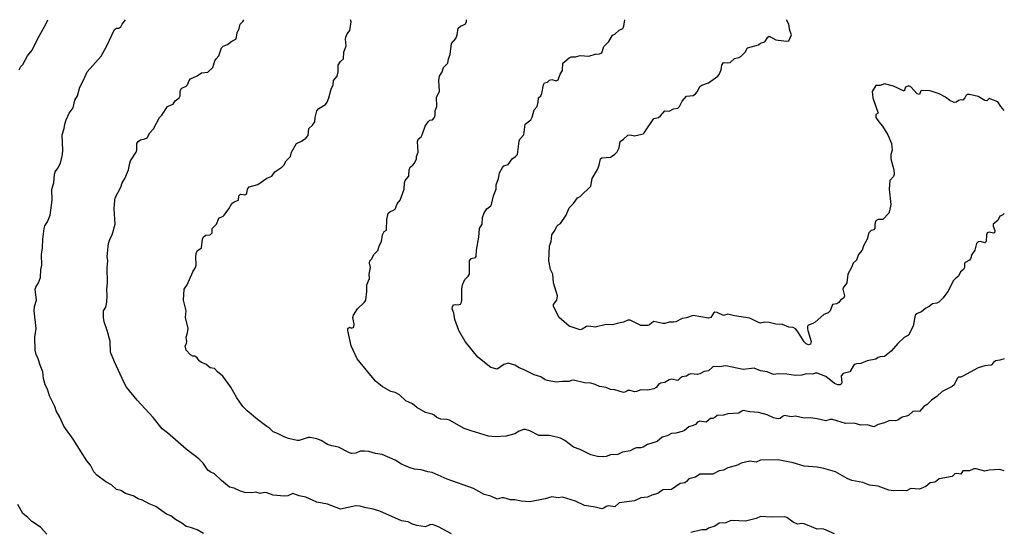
# Model space of a CAD drawing. Header units: metres. Extents: x -51132 to -49532, y -231222 to -229437.
# Tile 334 of 334: x -49758 to -49532, y -229554 to -229437. Entities that reach past the tile are written whole.
import ezdxf

# ---------------------------------------------------------------- set-up
doc = ezdxf.new("R2010")
doc.units = ezdxf.units.M
doc.layers.add('CONTOUR_INDEX', color=1, linetype='Continuous')
doc.layers.add('CONTOUR_INTER', color=3, linetype='Continuous')

msp = doc.modelspace()

# ---------------------------------------------------------------- linework, layer by layer
at = {"layer": 'CONTOUR_INDEX'}
for points, elevation in [([(-49715.58, -229554.97), (-49717.08, -229554.12), (-49718.58, -229553.54), (-49719.58, -229553.32), (-49720.58, -229552.57), (-49722.07, -229551.76), (-49723.08, -229550.89), (-49724.08, -229550.51), (-49726.58, -229548.77), (-49728.08, -229548.12), (-49729.58, -229547.25), (-49730.58, -229546.94), (-49731.8, -229546.26), (-49733.53, -229545.76), (-49734.58, -229545.07), (-49735.58, -229544.84), (-49736.77, -229543.76), (-49738.08, -229543.04), (-49740.08, -229541.52), (-49740.8, -229540.76), (-49741.54, -229539.26), (-49742.38, -229538.26), (-49745.58, -229533.23), (-49747.68, -229530.26), (-49748.58, -229528.19), (-49749.46, -229526.76), (-49749.8, -229525.76), (-49751, -229523.26), (-49751.46, -229521.76), (-49751.95, -229520.76), (-49752.33, -229519.26), (-49752.53, -229517.76), (-49753.17, -229516.26), (-49753.58, -229514.78), (-49754.07, -229513.76), (-49754.28, -229512.76), (-49754.35, -229509.76), (-49754.07, -229507.76), (-49754.51, -229503.76), (-49754.4, -229502.76), (-49753.98, -229501.26), (-49754.25, -229498.76), (-49754.14, -229498.26), (-49753.5, -229497.26), (-49753.08, -229496.09), (-49752.97, -229494.26), (-49752.74, -229493.26), (-49752.79, -229490.76), (-49752.56, -229489.26), (-49752.49, -229487.26), (-49752.21, -229484.76), (-49752.08, -229484.19), (-49751.44, -229483.26), (-49750.83, -229481.76), (-49750.41, -229478.26), (-49750.47, -229475.76), (-49750.01, -229474.26), (-49749.85, -229472.26), (-49749.72, -229471.76), (-49749.08, -229470.93), (-49748.48, -229469.76), (-49748.01, -229467.76), (-49747.94, -229466.76), (-49748.1, -229463.26), (-49747.58, -229461.82), (-49747.49, -229460.76), (-49747.18, -229459.76), (-49746.45, -229458.26), (-49745.58, -229457.04), (-49745.16, -229455.26), (-49744.55, -229454.26), (-49744.02, -229452.26), (-49743.08, -229450.52), (-49742.37, -229448.76), (-49739.08, -229445.13), (-49737.79, -229442.76), (-49736.08, -229438.99), (-49735.58, -229438.72), (-49735.08, -229438.69), (-49734.58, -229438.39), (-49734.28, -229437.76), (-49733.54, -229436.76)], 80), ([(-49531.58, -229457.68), (-49532.41, -229456.76), (-49533.08, -229455.62), (-49535.08, -229454.88), (-49535.58, -229455.44), (-49536.08, -229455.37), (-49537.58, -229454.46), (-49539.58, -229453.94), (-49540.08, -229453.98), (-49540.41, -229454.26), (-49540.62, -229454.76), (-49541.08, -229455.29), (-49541.58, -229455.2), (-49542.08, -229455.34), (-49542.58, -229455.73), (-49543.08, -229455.78), (-49544.08, -229455.34), (-49545.08, -229454.62), (-49546.58, -229453.84), (-49548.58, -229453.13), (-49550.58, -229453.02), (-49550.86, -229453.26), (-49551.08, -229453.95), (-49551.58, -229453.85), (-49553.08, -229452.22), (-49553.58, -229451.97), (-49554.25, -229452.26), (-49554.58, -229453.18), (-49557.08, -229452.08), (-49559.08, -229451.55), (-49560.08, -229451.9), (-49561.08, -229451.88), (-49561.98, -229453.26), (-49561.79, -229454.76), (-49560.58, -229458.26), (-49561.08, -229458.56), (-49561.08, -229459.26), (-49560.45, -229460.26), (-49559.55, -229461.26), (-49558.35, -229463.26), (-49557.53, -229465.26), (-49557.37, -229466.76), (-49557.68, -229467.76), (-49557.64, -229468.76), (-49556.98, -229471.26), (-49556.89, -229472.26), (-49557.08, -229472.84), (-49557.92, -229473.76), (-49558.01, -229475.76), (-49557.63, -229479.26), (-49557.96, -229480.76), (-49558.09, -229481.26), (-49559.48, -229482.76), (-49560.58, -229482.75), (-49561.08, -229483.02), (-49561.31, -229483.76), (-49561.37, -229484.76), (-49561.58, -229485.08), (-49562.18, -229485.26), (-49562.68, -229485.76), (-49563.08, -229487.26), (-49563.9, -229488.76), (-49564.26, -229489.76), (-49565.06, -229490.76), (-49565.58, -229492.04), (-49566.33, -229492.76), (-49566.69, -229493.76), (-49567.53, -229495.26), (-49567.76, -229497.26), (-49568.04, -229497.76), (-49568.55, -229498.26), (-49568.71, -229498.76), (-49568.34, -229500.26), (-49568.45, -229500.76), (-49569.2, -229501.26), (-49569.58, -229501.84), (-49570.08, -229502.1), (-49571.08, -229502.29), (-49571.58, -229503.75), (-49572.08, -229504.16), (-49573.08, -229504.61), (-49575.08, -229506.3), (-49575.58, -229506.62), (-49576.58, -229507), (-49576.77, -229507.26), (-49576.84, -229507.76), (-49576.74, -229508.26), (-49575.93, -229510.76), (-49576.08, -229511.38), (-49576.58, -229511.52), (-49577.08, -229511.29), (-49577.58, -229510.83), (-49579.08, -229508.44), (-49579.58, -229507.86), (-49580.08, -229507.56), (-49581.08, -229507.48), (-49582.58, -229506.87), (-49584.08, -229506.83), (-49585.58, -229506.39), (-49586.58, -229506.34), (-49587.58, -229506.55), (-49588.08, -229506.43), (-49590.08, -229505.42), (-49593.58, -229504.9), (-49595.08, -229504.46), (-49596.08, -229504.8), (-49597.58, -229504.13), (-49598.08, -229504.06), (-49598.4, -229504.26), (-49599.05, -229505.26), (-49599.58, -229505.39), (-49603.08, -229504.84), (-49604.58, -229505.34), (-49605.58, -229505.46), (-49607.08, -229506.24), (-49607.58, -229506.36), (-49608.58, -229506.3), (-49609.58, -229506.67), (-49610.08, -229506.66), (-49612.08, -229506.2), (-49612.58, -229506.46), (-49613.08, -229506.92), (-49613.58, -229507.08), (-49615.08, -229507.12), (-49617.58, -229505.9), (-49618.08, -229505.86), (-49619.08, -229506.34), (-49620.58, -229506.62), (-49621.58, -229506.95), (-49623.08, -229506.84), (-49625.58, -229507.45), (-49627.08, -229507.25), (-49627.58, -229507.31), (-49628.58, -229507.98), (-49629.08, -229508.12), (-49631.58, -229507.22), (-49633.89, -229505.26), (-49635.16, -229502.76), (-49635.19, -229502.26), (-49634.44, -229501.26), (-49634.25, -229500.26), (-49635.2, -229497.26), (-49635.35, -229495.26), (-49635.84, -229494.26), (-49636.24, -229492.26), (-49636.12, -229488.76), (-49635.69, -229487.76), (-49635.58, -229486.25), (-49634.83, -229485.26), (-49634.37, -229484.26), (-49634.08, -229483.92), (-49633.58, -229483.64), (-49632.27, -229481.76), (-49631.58, -229480.03), (-49630.58, -229479.04), (-49629.63, -229477.76), (-49629.08, -229477.43), (-49626.58, -229475.03), (-49626.27, -229473.26), (-49625.08, -229471.23), (-49624.68, -229470.26), (-49624.39, -229468.76), (-49624.08, -229468.57), (-49622.08, -229468.35), (-49621.08, -229467.68), (-49620.58, -229467.13), (-49620.09, -229466.26), (-49619.85, -229464.76), (-49619.07, -229464.26), (-49618.08, -229463.29), (-49617.58, -229463.22), (-49616.58, -229463.5), (-49614.58, -229463), (-49614.31, -229462.76), (-49612.08, -229459.48), (-49611.08, -229459.23), (-49610.58, -229458.88), (-49609.58, -229457.73), (-49608.58, -229457.84), (-49607.58, -229457.29), (-49606.58, -229457.09), (-49606.24, -229456.76), (-49605.58, -229455.49), (-49604.58, -229454.35), (-49603.08, -229454.17), (-49602.58, -229453.84), (-49602.09, -229453.26), (-49601.58, -229452.15), (-49601.08, -229451.84), (-49599.58, -229451.32), (-49597.41, -229449.76), (-49597.08, -229449.34), (-49596.67, -229448.26), (-49596.5, -229447.26), (-49596.08, -229446.63), (-49595.08, -229446.72), (-49594.58, -229446.63), (-49593.58, -229445.69), (-49592.58, -229445.47), (-49592.16, -229445.26), (-49591.12, -229444.26), (-49590.58, -229443.23), (-49588.08, -229442.52), (-49587.58, -229442.13), (-49586.58, -229441.86), (-49585.95, -229440.76), (-49585.58, -229440.58), (-49584.08, -229441.38), (-49583.58, -229441.5), (-49581.58, -229441.72), (-49581.08, -229441.63), (-49580.51, -229440.26), (-49580.88, -229439.26), (-49581.09, -229437.76), (-49581.6, -229436.76)], 85)]:
    msp.add_lwpolyline(points, dxfattribs=dict(at, elevation=elevation))
at = {"layer": 'CONTOUR_INTER'}
for points, elevation in [([(-49757.99, -229448.26), (-49757.58, -229447.56), (-49757.08, -229447.1), (-49756.08, -229445.07), (-49754.98, -229443.76), (-49753.77, -229441.26), (-49751.8, -229437.76), (-49751.4, -229436.76)], 79), ([(-49658.58, -229555), (-49661.58, -229553.42), (-49662.58, -229553.03), (-49663.08, -229552.91), (-49663.58, -229552.99), (-49664.58, -229553.39), (-49666.58, -229553.09), (-49667.58, -229552.79), (-49668.58, -229552.3), (-49670.08, -229552.07), (-49675.08, -229549.83), (-49676.58, -229549.33), (-49678.58, -229549), (-49679.58, -229548.64), (-49680.58, -229548.6), (-49684.08, -229549.33), (-49687.08, -229548.21), (-49689.58, -229547.73), (-49692.08, -229546.6), (-49693.58, -229546.31), (-49695.08, -229545.71), (-49696.22, -229546.26), (-49697.08, -229546.36), (-49699.58, -229546.13), (-49701.08, -229545.57), (-49701.58, -229545.52), (-49702.58, -229545.77), (-49703.58, -229545.44), (-49704.58, -229545.57), (-49706.08, -229545.52), (-49707.08, -229545.24), (-49708.58, -229544.55), (-49709.64, -229544.26), (-49711.46, -229542.76), (-49713.08, -229541.19), (-49714.08, -229540.73), (-49714.58, -229540.35), (-49715.65, -229538.76), (-49716.66, -229537.76), (-49719.58, -229535.52), (-49723.86, -229531.76), (-49725.08, -229530.88), (-49727.17, -229528.26), (-49730.88, -229524.26), (-49733.28, -229521.26), (-49733.86, -229520.26), (-49736.08, -229515.44), (-49736.96, -229513.26), (-49737.08, -229510.72), (-49737.74, -229508.26), (-49738.44, -229506.26), (-49738.61, -229505.26), (-49738.61, -229504.26), (-49738.57, -229503.76), (-49738.08, -229502.85), (-49737.81, -229501.76), (-49737.75, -229500.26), (-49737.85, -229498.76), (-49737.68, -229497.26), (-49737.72, -229493.76), (-49737.6, -229492.26), (-49737.7, -229491.26), (-49737.45, -229488.26), (-49737.08, -229487.13), (-49736.55, -229486.26), (-49735.92, -229483.76), (-49736.15, -229480.26), (-49736.01, -229478.26), (-49735.9, -229477.76), (-49734.62, -229475.26), (-49734.28, -229474.26), (-49733.68, -229473.26), (-49732.85, -229471.26), (-49732.55, -229469.76), (-49732.34, -229469.26), (-49731.08, -229467.26), (-49730.95, -229466.76), (-49730.95, -229465.26), (-49730.62, -229464.76), (-49730.08, -229464.41), (-49729.08, -229464.16), (-49728.58, -229463.9), (-49727.94, -229462.76), (-49727.08, -229461.89), (-49725.7, -229459.26), (-49725.15, -229458.76), (-49723.84, -229456.76), (-49723.58, -229456.54), (-49722.58, -229456.22), (-49722.08, -229455.41), (-49721.16, -229454.76), (-49720.98, -229454.26), (-49720.95, -229453.26), (-49720.78, -229452.76), (-49720.58, -229452.51), (-49719.58, -229452.06), (-49719.3, -229451.76), (-49718.93, -229450.76), (-49718.58, -229450.33), (-49717.08, -229449.68), (-49716.08, -229449), (-49714.58, -229448.86), (-49713.43, -229447.76), (-49712.98, -229446.26), (-49712.71, -229445.76), (-49712.08, -229445.06), (-49711.46, -229443.26), (-49711.08, -229442.89), (-49710.08, -229442.46), (-49709.08, -229441.67), (-49708.19, -229441.26), (-49707.99, -229440.76), (-49707.86, -229439.76), (-49707.42, -229438.76), (-49707.15, -229437.76), (-49706.58, -229437.21), (-49706.34, -229436.76)], 81), ([(-49531.58, -229540.57), (-49532.58, -229540.22), (-49535.08, -229540.38), (-49536.08, -229540.6), (-49538.08, -229540.07), (-49538.58, -229540.08), (-49539.58, -229540.5), (-49541.08, -229540.55), (-49541.58, -229541.3), (-49542.58, -229541.18), (-49542.97, -229541.26), (-49543.58, -229541.87), (-49546.58, -229542.38), (-49547.08, -229542.87), (-49547.58, -229543.14), (-49548.58, -229543.3), (-49549.58, -229544.12), (-49551.08, -229544.74), (-49553.08, -229544.6), (-49554.08, -229545.1), (-49555.08, -229545.02), (-49557.08, -229545.1), (-49558.08, -229544.96), (-49560.58, -229544.05), (-49562.58, -229543.84), (-49564.08, -229543.22), (-49566.58, -229542.72), (-49567.67, -229542.26), (-49570.4, -229540.76), (-49573.08, -229539.96), (-49574.58, -229539.69), (-49577.58, -229539.44), (-49580.08, -229538.68), (-49583.58, -229537.99), (-49587.58, -229538.09), (-49588.58, -229538.52), (-49590.08, -229538.29), (-49592.08, -229538.77), (-49592.89, -229539.26), (-49595.08, -229539.84), (-49596.08, -229540.4), (-49597.08, -229540.54), (-49598.58, -229541.33), (-49601.58, -229541.33), (-49602.58, -229541.97), (-49604.08, -229542.35), (-49604.58, -229542.98), (-49604.99, -229543.26), (-49606.08, -229543.48), (-49608.08, -229544.8), (-49610.08, -229544.94), (-49611.17, -229545.76), (-49612.58, -229546.1), (-49613.58, -229546.62), (-49615.08, -229546.71), (-49616.58, -229547.45), (-49620.08, -229547.89), (-49621.08, -229548.78), (-49622.58, -229548.55), (-49623.08, -229548.72), (-49623.58, -229549.15), (-49624.08, -229549.29), (-49625.58, -229548.9), (-49628.08, -229548.53), (-49630.08, -229547.49), (-49633.08, -229546.61), (-49634.08, -229546.71), (-49635.58, -229546.49), (-49637.08, -229547.01), (-49640.58, -229547.7), (-49642.58, -229547.5), (-49644.08, -229547.18), (-49645.08, -229547.24), (-49646.58, -229546.78), (-49647.08, -229546.77), (-49648.08, -229547.02), (-49649.58, -229546.33), (-49651.08, -229546.01), (-49653.58, -229544.58), (-49659.58, -229542.47), (-49663.08, -229540.89), (-49664.08, -229540.79), (-49665.58, -229540.29), (-49667.08, -229540.14), (-49668.08, -229539.87), (-49670.08, -229538.97), (-49671.58, -229538.06), (-49674.58, -229536.8), (-49676.08, -229536.57), (-49677.58, -229536.07), (-49678.58, -229535.98), (-49679.58, -229536.01), (-49680.58, -229536.44), (-49681.58, -229536.51), (-49682.08, -229536.38), (-49684.58, -229535.09), (-49686.08, -229534.79), (-49687.08, -229534.44), (-49688.58, -229533.55), (-49689.58, -229533.21), (-49691.08, -229532.84), (-49691.58, -229532.85), (-49693.58, -229533.54), (-49694.08, -229533.55), (-49696.08, -229533.09), (-49697.08, -229532.74), (-49698.58, -229531.94), (-49699.58, -229531.6), (-49700.35, -229530.76), (-49701.08, -229530.34), (-49703.16, -229528.76), (-49705.58, -229526.76), (-49706.54, -229525.76), (-49707.91, -229523.76), (-49709.31, -229521.26), (-49711.16, -229518.76), (-49712.4, -229517.76), (-49713.08, -229516.98), (-49714.08, -229516.84), (-49715.08, -229516.01), (-49716.08, -229515.64), (-49716.58, -229515.26), (-49717.08, -229514.55), (-49717.58, -229514.19), (-49718.08, -229514.13), (-49718.58, -229513.83), (-49719.58, -229512.81), (-49719.8, -229511.76), (-49719.52, -229511.26), (-49719.46, -229510.76), (-49719.62, -229509.76), (-49719.31, -229508.76), (-49719.16, -229507.76), (-49719.74, -229505.26), (-49719.58, -229503.76), (-49720.17, -229501.26), (-49720.07, -229498.76), (-49719.34, -229497.76), (-49718.03, -229494.76), (-49717.45, -229493.76), (-49717.32, -229493.26), (-49717.37, -229491.26), (-49717.23, -229490.26), (-49717.08, -229489.9), (-49716.05, -229489.26), (-49715.82, -229487.26), (-49715.58, -229486.73), (-49715.08, -229486.33), (-49714.05, -229486.26), (-49713.59, -229485.76), (-49713.57, -229484.76), (-49712.58, -229483.77), (-49712.08, -229482.39), (-49711.08, -229481.98), (-49710.85, -229481.76), (-49709.76, -229480.26), (-49709.08, -229479.03), (-49708.58, -229478.65), (-49707.58, -229478.27), (-49707.47, -229477.26), (-49707.08, -229476.86), (-49706.08, -229477.02), (-49705.65, -229476.76), (-49705.47, -229475.76), (-49705.08, -229475.19), (-49703.08, -229474.71), (-49701.08, -229473.22), (-49699.93, -229472.76), (-49699.2, -229471.76), (-49697.58, -229470.7), (-49697.16, -229470.26), (-49696.58, -229469.24), (-49695.62, -229468.26), (-49695.38, -229467.26), (-49694.22, -229465.26), (-49693.08, -229464.69), (-49692.08, -229464), (-49691.58, -229463.41), (-49691.39, -229461.76), (-49690.58, -229461.04), (-49689.98, -229460.26), (-49689.97, -229459.26), (-49689.56, -229457.76), (-49689.08, -229457.18), (-49687.58, -229456.28), (-49687.22, -229455.76), (-49686.81, -229454.76), (-49686.3, -229452.76), (-49685.84, -229451.76), (-49685.69, -229450.76), (-49684.86, -229449.76), (-49684.65, -229448.76), (-49684.64, -229447.26), (-49684.08, -229446.37), (-49683.45, -229445.76), (-49683.35, -229444.26), (-49682.84, -229442.76), (-49682.98, -229441.26), (-49682.9, -229440.76), (-49682.58, -229439.99), (-49681.99, -229439.26), (-49681.69, -229437.26), (-49681.81, -229436.76)], 82), ([(-49531.58, -229514.74), (-49532.58, -229515.1), (-49533.58, -229515.25), (-49534.08, -229515.58), (-49534.59, -229516.26), (-49536.08, -229516.41), (-49537.58, -229516.85), (-49541.08, -229518.77), (-49541.58, -229518.95), (-49542.08, -229518.95), (-49542.44, -229519.26), (-49543.13, -229520.76), (-49543.58, -229521.15), (-49545.83, -229522.26), (-49547.08, -229523.42), (-49548.31, -229524.26), (-49549.31, -229525.26), (-49550.08, -229525.72), (-49551.08, -229526.89), (-49552.08, -229526.83), (-49552.58, -229526.92), (-49553.58, -229527.77), (-49554.08, -229527.99), (-49555.08, -229528.16), (-49556.08, -229528.87), (-49556.58, -229529.04), (-49557.58, -229528.92), (-49558.08, -229529.02), (-49559.08, -229529.53), (-49560.58, -229529.9), (-49561.58, -229530.44), (-49563.08, -229529.97), (-49564.58, -229530.02), (-49566.08, -229529.56), (-49568.08, -229529.61), (-49571.08, -229528.75), (-49571.58, -229528.76), (-49572.58, -229529.01), (-49574.58, -229528.55), (-49576.08, -229528.35), (-49577.58, -229528.41), (-49579.58, -229527.99), (-49580.58, -229528.11), (-49582.08, -229527.83), (-49582.58, -229528.03), (-49583.08, -229528.52), (-49583.58, -229528.61), (-49584.58, -229528.37), (-49586.08, -229527.68), (-49588.08, -229527.1), (-49590.08, -229526.98), (-49591.58, -229526.65), (-49592.08, -229526.85), (-49592.58, -229527.27), (-49595.08, -229527.45), (-49596.08, -229527.75), (-49597.58, -229527.79), (-49598.08, -229528.27), (-49598.58, -229528.48), (-49599.08, -229528.51), (-49600.08, -229529.31), (-49601.58, -229529.11), (-49602.08, -229529.34), (-49602.58, -229529.85), (-49603.08, -229530.12), (-49604.08, -229530.43), (-49605.08, -229531.26), (-49605.58, -229531.5), (-49607.08, -229531.89), (-49608.08, -229531.98), (-49609.08, -229532.47), (-49610.24, -229532.76), (-49611.35, -229533.76), (-49613.58, -229534.5), (-49614.58, -229535.08), (-49615.08, -229535.23), (-49616.08, -229535.24), (-49616.58, -229535.37), (-49617.58, -229535.95), (-49619.28, -229536.26), (-49620.38, -229536.76), (-49622.08, -229536.87), (-49623.08, -229537.25), (-49623.58, -229537.29), (-49625.08, -229537.27), (-49626.58, -229536.86), (-49629.08, -229535.63), (-49630.58, -229535.1), (-49632.58, -229533.58), (-49633.58, -229533.05), (-49636.08, -229532.37), (-49638.58, -229532.37), (-49640.58, -229531.33), (-49641.58, -229531.03), (-49642.08, -229531.05), (-49643.08, -229531.41), (-49644.08, -229532.06), (-49646.08, -229532.54), (-49648.58, -229532.68), (-49650.08, -229532.54), (-49654.08, -229531.36), (-49655.67, -229530.76), (-49659.08, -229528.88), (-49659.58, -229528.72), (-49661.08, -229528.62), (-49661.96, -229528.26), (-49662.58, -229527.75), (-49663.08, -229527.53), (-49664.58, -229527.15), (-49666.58, -229525.93), (-49667.58, -229525.11), (-49669.08, -229524.44), (-49670.58, -229523.07), (-49671.58, -229522.55), (-49672.58, -229522.27), (-49674.58, -229521.12), (-49676.08, -229519.92), (-49680.27, -229514.76), (-49681.66, -229511.76), (-49682.42, -229508.26), (-49682.4, -229507.76), (-49682.08, -229507.52), (-49681.58, -229507.69), (-49681.08, -229507.5), (-49681.01, -229506.76), (-49681.27, -229505.26), (-49681.1, -229504.76), (-49680.24, -229503.26), (-49678.58, -229501.77), (-49678.33, -229501.26), (-49678.07, -229499.26), (-49678.07, -229497.76), (-49677.46, -229496.26), (-49677.51, -229495.26), (-49677.24, -229493.76), (-49677.42, -229492.76), (-49677.38, -229492.26), (-49676.88, -229491.76), (-49676.49, -229490.76), (-49675.5, -229489.76), (-49675.2, -229488.76), (-49674.66, -229487.76), (-49674.46, -229486.26), (-49674.08, -229485.52), (-49673.58, -229485.19), (-49673.46, -229482.76), (-49673.18, -229481.26), (-49672.58, -229480.79), (-49672.08, -229480.69), (-49671.58, -229480.34), (-49671.08, -229479.13), (-49670.4, -229478.26), (-49669.51, -229475.76), (-49669.4, -229474.26), (-49669.24, -229473.76), (-49668.4, -229472.76), (-49668.37, -229471.26), (-49668.08, -229470.65), (-49667.46, -229470.26), (-49667.08, -229469.79), (-49666.68, -229468.76), (-49666.63, -229468.26), (-49666.29, -229467.26), (-49666.41, -229464.76), (-49666.28, -229464.26), (-49665.58, -229463.68), (-49665.33, -229463.26), (-49664.67, -229461.26), (-49664, -229460.26), (-49663.58, -229459.9), (-49663, -229459.76), (-49662.54, -229459.26), (-49662.39, -229458.76), (-49662.35, -229457.76), (-49661.99, -229456.76), (-49662.08, -229454.61), (-49661.37, -229453.26), (-49661.56, -229450.76), (-49661.4, -229449.76), (-49660.76, -229448.76), (-49660.48, -229447.76), (-49659.48, -229446.76), (-49659.3, -229445.76), (-49658.88, -229444.76), (-49658.61, -229442.26), (-49657.58, -229441.1), (-49657.32, -229440.26), (-49657.08, -229438.7), (-49656.58, -229438.29), (-49655.44, -229437.76), (-49655.18, -229437.26), (-49655.13, -229436.76)], 83), ([(-49531.58, -229481.35), (-49531.98, -229481.76), (-49532.58, -229481.96), (-49533.08, -229482.97), (-49534.16, -229483.76), (-49534.16, -229484.26), (-49533.75, -229485.26), (-49533.87, -229485.76), (-49534.08, -229485.87), (-49535.08, -229485.65), (-49535.51, -229485.76), (-49535.68, -229486.26), (-49535.74, -229487.76), (-49536.08, -229488.07), (-49537.08, -229487.8), (-49537.58, -229487.83), (-49537.98, -229488.26), (-49538.33, -229489.76), (-49539.02, -229490.76), (-49539.32, -229491.76), (-49539.58, -229492.1), (-49540.58, -229492.58), (-49540.72, -229492.76), (-49540.75, -229493.76), (-49540.99, -229494.26), (-49541.61, -229494.76), (-49542.1, -229495.76), (-49542.82, -229496.26), (-49543.28, -229496.76), (-49544.57, -229499.26), (-49545.62, -229500.76), (-49546.66, -229501.76), (-49547.08, -229501.98), (-49548.08, -229502.15), (-49548.84, -229502.76), (-49549.58, -229503.1), (-49550.58, -229503.93), (-49551.58, -229504.34), (-49552.08, -229504.71), (-49552.56, -229507.26), (-49553.58, -229509.29), (-49554.58, -229509.83), (-49556.08, -229511.27), (-49557.58, -229512.99), (-49559.08, -229514.22), (-49560.08, -229514.32), (-49560.58, -229514.47), (-49561.08, -229514.88), (-49563.08, -229515.26), (-49564.58, -229515.84), (-49565.58, -229515.89), (-49566.08, -229516.05), (-49567.08, -229517.78), (-49568.58, -229518.12), (-49569.08, -229518.68), (-49568.93, -229520.26), (-49569.08, -229520.59), (-49569.33, -229520.76), (-49569.81, -229520.76), (-49570.58, -229520.45), (-49572.58, -229518.86), (-49574.58, -229518.04), (-49575.08, -229518.06), (-49575.58, -229518.26), (-49577.08, -229518.23), (-49578.08, -229518.51), (-49579.58, -229518.59), (-49581.58, -229518.28), (-49583.58, -229518.25), (-49584.58, -229518.41), (-49586.08, -229517.73), (-49587.58, -229517.51), (-49589.08, -229516.93), (-49591.58, -229517.24), (-49595.58, -229516.41), (-49597.08, -229516.63), (-49598.08, -229516.54), (-49598.58, -229516.61), (-49599.58, -229517.53), (-49600.58, -229517.7), (-49601.58, -229518.22), (-49602.08, -229518.34), (-49603.58, -229518.23), (-49604.08, -229518.36), (-49604.58, -229518.76), (-49605.58, -229518.94), (-49606.08, -229519.23), (-49606.58, -229519.72), (-49608.08, -229519.46), (-49608.58, -229519.59), (-49609.58, -229520.18), (-49610.58, -229520.39), (-49611.08, -229520.65), (-49611.58, -229521.38), (-49612.08, -229521.7), (-49613.58, -229521.99), (-49615.08, -229521.91), (-49616.08, -229522.32), (-49616.58, -229522.34), (-49617.58, -229522.03), (-49618.08, -229522.02), (-49618.58, -229522.38), (-49619.08, -229522.48), (-49621.08, -229521.92), (-49622.08, -229521.83), (-49623.08, -229521.38), (-49624.58, -229521.12), (-49625.58, -229520.65), (-49626.58, -229520.36), (-49628.08, -229520.28), (-49630.58, -229519.67), (-49631.08, -229519.74), (-49631.58, -229520), (-49633.08, -229519.97), (-49634.58, -229520.14), (-49636.58, -229519.76), (-49637.08, -229519.58), (-49638.08, -229518.88), (-49639.58, -229518.42), (-49642.08, -229517.19), (-49643.08, -229516.87), (-49644.08, -229516.25), (-49645.58, -229515.74), (-49646.58, -229516.09), (-49648.08, -229517.14), (-49649.58, -229516.77), (-49652.58, -229514.39), (-49655.49, -229510.76), (-49656.95, -229508.26), (-49657.86, -229505.76), (-49658.06, -229504.26), (-49658.46, -229503.26), (-49658.4, -229502.76), (-49658.08, -229502.35), (-49657.58, -229502.28), (-49657.08, -229502.38), (-49656.58, -229502.16), (-49656.33, -229501.76), (-49656.23, -229501.26), (-49656.25, -229498.76), (-49656.08, -229497.74), (-49655.58, -229496.53), (-49654.75, -229495.76), (-49654.51, -229495.26), (-49654.5, -229492.26), (-49654.08, -229491.67), (-49653.08, -229491.43), (-49652.92, -229491.26), (-49652.86, -229489.76), (-49652.32, -229486.76), (-49652.19, -229484.76), (-49651.56, -229483.76), (-49651.45, -229482.26), (-49651.08, -229481.19), (-49650.46, -229480.26), (-49649.58, -229479.6), (-49649.4, -229479.26), (-49648.96, -229477.26), (-49648.37, -229475.76), (-49648.32, -229474.76), (-49647.79, -229473.26), (-49647.58, -229472.01), (-49646.93, -229470.76), (-49646.58, -229470.38), (-49645.58, -229470.05), (-49644.7, -229468.76), (-49643.89, -229468.26), (-49643.45, -229467.76), (-49643.08, -229464.67), (-49642.93, -229464.26), (-49642.01, -229463.26), (-49641.68, -229460.76), (-49640.4, -229459.76), (-49640.08, -229459.21), (-49639.58, -229457.51), (-49638.92, -229456.76), (-49638.66, -229455.76), (-49638.6, -229454.76), (-49638.08, -229454.29), (-49637.85, -229453.76), (-49637.47, -229451.76), (-49637.26, -229451.26), (-49636.58, -229451.1), (-49636.08, -229450.66), (-49635.58, -229450.53), (-49634.58, -229450.81), (-49634.08, -229450.63), (-49633.62, -229449.26), (-49633.08, -229448.45), (-49633.02, -229446.76), (-49631.58, -229445.52), (-49631.08, -229445.28), (-49630.08, -229445.33), (-49629.08, -229444.98), (-49627.08, -229445.19), (-49625.58, -229444.67), (-49624.58, -229444.65), (-49624.08, -229444.4), (-49623.58, -229442.93), (-49622.47, -229441.76), (-49621.58, -229440.36), (-49621.08, -229440.13), (-49620.08, -229439.16), (-49619.21, -229438.76), (-49619.02, -229438.26), (-49618.81, -229436.76)], 84), ([(-49751.58, -229555.08), (-49753.08, -229553.52), (-49755.08, -229552.21), (-49755.95, -229551.26), (-49757.08, -229550.33), (-49758.3, -229548.26)], 79), ([(-49570.58, -229555), (-49573.08, -229553.97), (-49573.58, -229553.89), (-49574.58, -229553.98), (-49577.58, -229552.76), (-49578.08, -229552.68), (-49579.08, -229552.8), (-49580.08, -229552.31), (-49581.55, -229551.26), (-49582.08, -229551.09), (-49585.08, -229551.21), (-49587.58, -229551.05), (-49588.58, -229551.46), (-49591.08, -229552.08), (-49594.08, -229551.94), (-49594.58, -229552.03), (-49595.58, -229552.52), (-49597.08, -229552.57), (-49598.08, -229553.23), (-49599.58, -229553.69), (-49600.08, -229554.1), (-49601.08, -229554.1), (-49603.58, -229554.68)], 81)]:
    msp.add_lwpolyline(points, dxfattribs=dict(at, elevation=elevation))

doc.saveas('drawing.dxf')
